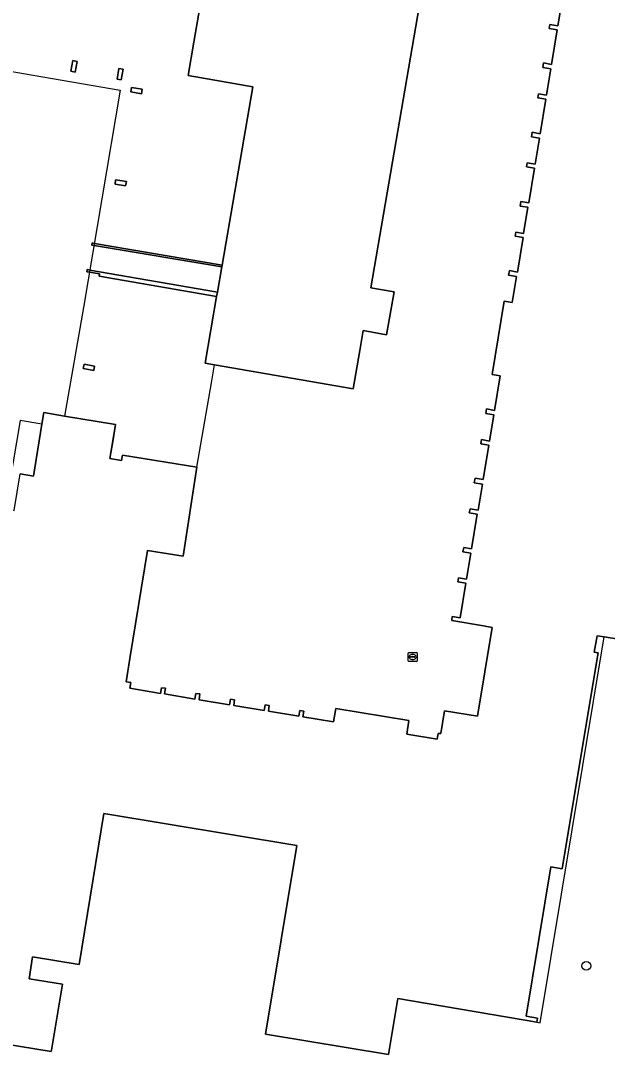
# Model space of a CAD drawing. Extents: x 161258 to 161838, y 380833 to 381727.
# Drawn here: x 161610.5 to 161675.7, y 380892.6 to 381007.6 of the extents above; entities that cross this region are included whole.
import ezdxf

# ---------------------------------------------------------------- set-up
doc = ezdxf.new("R2010")
doc.units = 0
for name, color, linetype in [('IMGEO_Boom', 7, 'Continuous'), ('IMGEO_Erf', 7, 'Continuous'), ('IMGEO_Muur', 7, 'Continuous'), ('IMGEO_Pand', 7, 'Continuous'), ('IMGEO_Pand_overbouw', 7, 'Continuous'), ('IMGEO_Rioolput', 7, 'Continuous')]:
    doc.layers.add(name, color=color, linetype=linetype)

msp = doc.modelspace()

# ---------------------------------------------------------------- linework, layer by layer
at = {"layer": 'IMGEO_Boom'}
msp.add_circle((161673.36, 380902.45), 0.489, dxfattribs=at)
at = {"layer": 'IMGEO_Erf'}
for points in [[(161654.99, 381010.45), (161649.39, 380977.87), (161651.78, 380977.46), (161651.98, 380977.42), (161651.15, 380972.65), (161648.55, 380973.1), (161648.17, 380970.89), (161647.44, 380966.63), (161632.03, 380969.28), (161630.97, 380969.47), (161632.26, 380976.9), (161619.18, 380979.15), (161619.22, 380979.41), (161618.13, 380979.6), (161617.83, 380979.65), (161617.88, 380979.89), (161618.17, 380979.84), (161632.35, 380977.38), (161632.83, 380980.18), (161618.64, 380982.56), (161618.39, 380982.6), (161618.42, 380982.85), (161618.68, 380982.8), (161632.86, 380980.38), (161636.29, 381000.23), (161629.09, 381001.48), (161629.73, 381005.2), (161630.1, 381007.33), (161631.06, 381012.91)], [(161610.43, 380957.16), (161611.89, 380956.91), (161612.83, 380962.7), (161613.04, 380963.98), (161615.36, 380963.59), (161621, 380962.65), (161620.4, 380958.87), (161621.68, 380958.66), (161621.78, 380959.25), (161630.07, 380957.9), (161628.54, 380948.01), (161624.58, 380948.66), (161622.61, 380936.62), (161622.19, 380934.05), (161622.72, 380933.97), (161622.61, 380933.32), (161626.01, 380932.76), (161626.11, 380933.39), (161626.56, 380933.32), (161626.46, 380932.69), (161629.84, 380932.13), (161629.94, 380932.76), (161630.4, 380932.69), (161630.3, 380932.05), (161633.7, 380931.49), (161633.8, 380932.12), (161634.26, 380932.05), (161634.16, 380931.42), (161637.56, 380930.85), (161637.65, 380931.48), (161638.11, 380931.41), (161638.01, 380930.78), (161641.39, 380930.22), (161641.5, 380930.86), (161641.95, 380930.78), (161641.84, 380930.15), (161645.25, 380929.58), (161645.5, 380931.08), (161653.64, 380929.73), (161653.39, 380928.23), (161656.76, 380927.68), (161656.87, 380928.31), (161657.19, 380928.28), (161657.6, 380930.83), (161661.27, 380930.21), (161662.9, 380940.1), (161661.94, 380940.26), (161658.39, 380940.85), (161658.46, 380941.31), (161659.35, 380941.17), (161659.98, 380945), (161659.08, 380945.15), (161659.16, 380945.61), (161660.05, 380945.46), (161660.53, 380948.34), (161659.64, 380948.49), (161659.73, 380948.99), (161660.61, 380948.84), (161661.24, 380952.68), (161660.35, 380952.84), (161660.43, 380953.29), (161661.32, 380953.13), (161661.8, 380956.04), (161660.9, 380956.19), (161660.99, 380956.69), (161661.88, 380956.54), (161662.51, 380960.37), (161661.62, 380960.53), (161661.7, 380960.98), (161662.59, 380960.82), (161663.07, 380963.73), (161662.17, 380963.89), (161662.26, 380964.39), (161663.15, 380964.23), (161663.78, 380968.07), (161662.9, 380968.22), (161664.23, 380976.39), (161665.13, 380976.24), (161665.6, 380979.12), (161664.71, 380979.27), (161664.8, 380979.78), (161665.69, 380979.62), (161666.32, 380983.46), (161665.43, 380983.62), (161665.51, 380984.06), (161666.39, 380983.91), (161666.87, 380986.82), (161665.99, 380986.96), (161666.07, 380987.47), (161666.96, 380987.32), (161667.59, 380991.16), (161666.69, 380991.32), (161666.77, 380991.77), (161667.66, 380991.61), (161668.14, 380994.51), (161667.25, 380994.67), (161667.34, 380995.16), (161668.22, 380995), (161668.86, 380998.85), (161667.97, 380999), (161668.05, 380999.45), (161668.93, 380999.3), (161669.05, 381000), (161669.41, 381002.21), (161668.52, 381002.37), (161668.61, 381002.88), (161669.49, 381002.72), (161670.12, 381006.54), (161669.24, 381006.7), (161669.32, 381007.15), (161670.2, 381006.99), (161670.68, 381009.9)], [(161676.95, 380938.77), (161675.35, 380939.04), (161674.55, 380939.17), (161674.25, 380937.34), (161674.68, 380937.27), (161671.64, 380919.08), (161670.67, 380913.25), (161669.4, 380913.46), (161666.68, 380896.86), (161667.93, 380896.64), (161667.85, 380896.17), (161652.39, 380898.83), (161651.36, 380892.61), (161637.7, 380894.86), (161641.16, 380915.85), (161619.73, 380919.39), (161616.96, 380902.62), (161611.8, 380903.47), (161611.4, 380901.01), (161615.11, 380900.4), (161613.9, 380893.06), (161613.87, 380892.91), (161596.57, 380895.76)]]:
    msp.add_lwpolyline(points, dxfattribs=at)
for points in [[(161616.54, 381001.86), (161616.05, 381001.95), (161616.27, 381003.13), (161616.76, 381003.04)], [(161621.66, 381000.99), (161621.19, 381001.07), (161621.4, 381002.26), (161621.88, 381002.17)], [(161623.89, 380999.45), (161622.71, 380999.65), (161622.8, 381000.14), (161623.98, 380999.94)], [(161622.14, 380989.2), (161620.96, 380989.39), (161621.03, 380989.89), (161622.22, 380989.7)], [(161618.59, 380968.66), (161617.43, 380968.89), (161617.52, 380969.38), (161618.69, 380969.15)]]:
    msp.add_lwpolyline(points, close=True, dxfattribs=at)
at = {"layer": 'IMGEO_Muur'}
for points in [[(161618.68, 380982.8), (161618.42, 380982.85), (161618.39, 380982.6), (161618.64, 380982.56), (161632.83, 380980.18), (161632.86, 380980.38)], [(161618.17, 380979.84), (161617.88, 380979.89), (161617.83, 380979.65), (161618.13, 380979.6), (161619.22, 380979.41), (161619.18, 380979.15), (161632.26, 380976.9), (161632.35, 380977.38)]]:
    msp.add_lwpolyline(points, close=True, dxfattribs=at)
at = {"layer": 'IMGEO_Pand'}
for points in [[(161647.44, 380966.63), (161648.17, 380970.89), (161648.55, 380973.1), (161651.15, 380972.65), (161651.98, 380977.42), (161651.78, 380977.46), (161649.39, 380977.87), (161654.99, 381010.45), (161638.52, 381013.27), (161638.42, 381012.65), (161638.25, 381011.67), (161631.06, 381012.91), (161630.1, 381007.33), (161629.73, 381005.2), (161629.09, 381001.48), (161636.29, 381000.23), (161632.86, 380980.38), (161632.83, 380980.18), (161632.35, 380977.38), (161632.26, 380976.9), (161630.97, 380969.47), (161632.03, 380969.28)], [(161616.54, 381001.86), (161616.76, 381003.04), (161616.27, 381003.13), (161616.05, 381001.95)], [(161621.66, 381000.99), (161621.88, 381002.17), (161621.4, 381002.26), (161621.19, 381001.07)], [(161623.89, 380999.45), (161623.98, 380999.94), (161622.8, 381000.14), (161622.71, 380999.65)], [(161622.14, 380989.2), (161622.22, 380989.7), (161621.03, 380989.89), (161620.96, 380989.39)], [(161618.59, 380968.66), (161618.69, 380969.15), (161617.52, 380969.38), (161617.43, 380968.89)]]:
    msp.add_lwpolyline(points, close=True, dxfattribs=at)
for points in [[(161670.68, 381009.9), (161670.2, 381006.99), (161669.32, 381007.15), (161669.24, 381006.7), (161670.12, 381006.54), (161669.49, 381002.72), (161668.61, 381002.88), (161668.52, 381002.37), (161669.41, 381002.21), (161669.05, 381000), (161668.93, 380999.3), (161668.05, 380999.45), (161667.97, 380999), (161668.86, 380998.85), (161668.22, 380995), (161667.34, 380995.16), (161667.25, 380994.67), (161668.14, 380994.51), (161667.66, 380991.61), (161666.77, 380991.77), (161666.69, 380991.32), (161667.59, 380991.16), (161666.96, 380987.32), (161666.07, 380987.47), (161665.99, 380986.96), (161666.87, 380986.82), (161666.39, 380983.91), (161665.51, 380984.06), (161665.43, 380983.62), (161666.32, 380983.46), (161665.69, 380979.62), (161664.8, 380979.78), (161664.71, 380979.27), (161665.6, 380979.12), (161665.13, 380976.24), (161664.23, 380976.39), (161662.9, 380968.22), (161663.78, 380968.07), (161663.15, 380964.23), (161662.26, 380964.39), (161662.17, 380963.89), (161663.07, 380963.73), (161662.59, 380960.82), (161661.7, 380960.98), (161661.62, 380960.53), (161662.51, 380960.37), (161661.88, 380956.54), (161660.99, 380956.69), (161660.9, 380956.19), (161661.8, 380956.04), (161661.32, 380953.13), (161660.43, 380953.29), (161660.35, 380952.84), (161661.24, 380952.68), (161660.61, 380948.84), (161659.73, 380948.99), (161659.64, 380948.49), (161660.53, 380948.34), (161660.05, 380945.46), (161659.16, 380945.61), (161659.08, 380945.15), (161659.98, 380945), (161659.35, 380941.17), (161658.46, 380941.31), (161658.39, 380940.85), (161661.94, 380940.26), (161662.9, 380940.1), (161661.27, 380930.21), (161657.6, 380930.83), (161657.19, 380928.28), (161656.87, 380928.31), (161656.76, 380927.68), (161653.39, 380928.23), (161653.64, 380929.73), (161645.5, 380931.08), (161645.25, 380929.58), (161641.84, 380930.15), (161641.95, 380930.78), (161641.5, 380930.86), (161641.39, 380930.22), (161638.01, 380930.78), (161638.11, 380931.41), (161637.65, 380931.48), (161637.56, 380930.85), (161634.16, 380931.42), (161634.26, 380932.05), (161633.8, 380932.12), (161633.7, 380931.49), (161630.3, 380932.05), (161630.4, 380932.69), (161629.94, 380932.76), (161629.84, 380932.13), (161626.46, 380932.69), (161626.56, 380933.32), (161626.11, 380933.39), (161626.01, 380932.76), (161622.61, 380933.32), (161622.72, 380933.97), (161622.19, 380934.05), (161622.61, 380936.62), (161624.58, 380948.66), (161628.54, 380948.01), (161630.07, 380957.9), (161621.78, 380959.25), (161621.68, 380958.66), (161620.4, 380958.87), (161621, 380962.65), (161615.36, 380963.59), (161613.04, 380963.98), (161612.83, 380962.7), (161611.89, 380956.91), (161610.43, 380957.16)], [(161596.57, 380895.76), (161613.87, 380892.91), (161613.9, 380893.06), (161615.11, 380900.4), (161611.4, 380901.01), (161611.8, 380903.47), (161616.96, 380902.62), (161619.73, 380919.39), (161641.16, 380915.85), (161637.7, 380894.86), (161651.36, 380892.61), (161652.39, 380898.83), (161667.85, 380896.17), (161667.93, 380896.64), (161666.68, 380896.86), (161669.4, 380913.46), (161670.67, 380913.25), (161671.64, 380919.08), (161674.68, 380937.27), (161674.25, 380937.34), (161674.55, 380939.17), (161675.35, 380939.04), (161676.95, 380938.77)]]:
    msp.add_lwpolyline(points, dxfattribs=at)
at = {"layer": 'IMGEO_Pand_overbouw'}
msp.add_lwpolyline([(161544.31, 381013.14), (161580.01, 381007), (161621.54, 380999.85), (161617.45, 380975.66), (161615.36, 380963.59), (161621, 380962.65), (161620.7, 380960.76), (161620.4, 380958.87), (161621.68, 380958.66), (161621.78, 380959.25), (161630.07, 380957.9), (161631.68, 380967.28), (161632.03, 380969.28), (161630.97, 380969.47), (161632.26, 380976.9), (161632.35, 380977.38), (161632.83, 380980.18), (161632.86, 380980.38), (161636.29, 381000.23), (161629.09, 381001.48), (161629.73, 381005.2), (161630.1, 381007.33), (161631.06, 381012.91)], dxfattribs=at)
for points in [[(161609.75, 380953.08), (161610.43, 380957.16), (161611.89, 380956.91), (161612.83, 380962.7), (161610.4, 380963.1), (161608.76, 380953.25)], [(161667.85, 380896.17), (161668.24, 380896.11), (161675.35, 380939.04), (161674.55, 380939.17), (161674.25, 380937.34), (161674.68, 380937.27), (161671.64, 380919.08), (161670.67, 380913.25), (161669.4, 380913.46), (161666.68, 380896.86), (161667.93, 380896.64)]]:
    msp.add_lwpolyline(points, close=True, dxfattribs=at)
at = {"layer": 'IMGEO_Rioolput'}
for p, q in [((161653.56, 380936.38), (161653.56, 380937.24)), ((161653.63, 380937.31), (161654.48, 380937.31)), ((161654.04, 380937.09), (161654.07, 380937.09)), ((161654.56, 380937.24), (161654.56, 380936.38)), ((161654.48, 380936.31), (161653.63, 380936.31)), ((161653.81, 380936.8), (161653.81, 380936.82)), ((161654.25, 380936.77), (161653.85, 380936.77)), ((161653.86, 380936.85), (161654.26, 380936.85)), ((161654.07, 380936.53), (161654.04, 380936.53)), ((161654.3, 380936.82), (161654.3, 380936.8))]:
    msp.add_line(p, q, dxfattribs=at)
for points in [[(161653.56, 380936.38), (161653.56, 380937.24)], [(161653.63, 380937.31), (161654.48, 380937.31)], [(161654.56, 380937.24), (161654.56, 380936.38)], [(161654.48, 380936.31), (161653.63, 380936.31)]]:
    msp.add_lwpolyline(points, dxfattribs=at)
for centre, radius, start, end in [((161653.63, 380937.23), 0.0765, 91.552, 178.448), ((161653.63, 380937.23), 0.0765, 91.552, 178.448), ((161654.48, 380937.23), 0.0765, 1.552, 88.448), ((161654.48, 380937.23), 0.0765, 1.552, 88.448), ((161653.63, 380936.39), 0.0765, 181.552, 268.448), ((161653.63, 380936.39), 0.0765, 181.552, 268.448), ((161653.86, 380936.81), 0.0403, 85.8775, 175.7526), ((161653.85, 380936.8), 0.0366, 178.938, 274.7102), ((161654.26, 380936.81), 0.043, 264.8664, 352.4533), ((161654.26, 380936.81), 0.0386, 1.7309, 96.639), ((161654.48, 380936.39), 0.0765, 271.552, 358.448), ((161654.48, 380936.39), 0.0765, 271.552, 358.448)]:
    msp.add_arc(centre, radius, start, end, dxfattribs=at)
for centre, major_axis, ratio, start_param, end_param in [((161654.04, 380936.81), (-0.387, 0.002), 0.722429, 4.712389, 7.853982), ((161654.07, 380936.81), (-0.39, 0.002), 0.717154, 1.570796, 4.712389)]:
    msp.add_ellipse(centre, major_axis=major_axis, ratio=ratio, start_param=start_param, end_param=end_param, dxfattribs=at)

doc.saveas('drawing.dxf')
